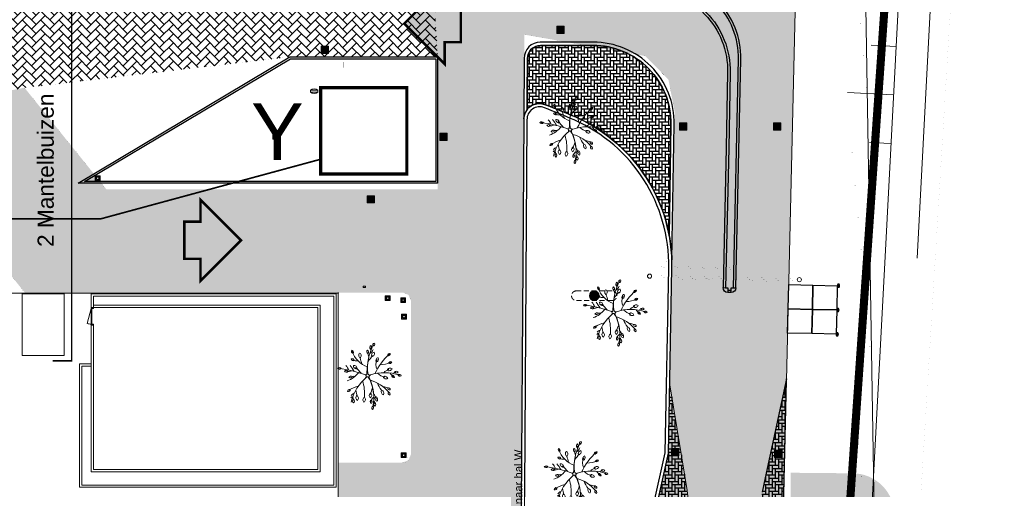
# Model space of a CAD drawing. Header units: millimetres. Extents: x 747415 to 1601423, y -236173 to 551995.
# Tile 485 of 549: x 1165717 to 1226550, y 163908 to 192916. Entities that reach past the tile are written whole.
import ezdxf
from ezdxf.lldxf.tags import DXFTag

# ---------------------------------------------------------------- set-up
doc = ezdxf.new("R2010")
doc.units = ezdxf.units.MM
doc.header["$LTSCALE"] = 100
doc.header["$MEASUREMENT"] = 0
doc.linetypes.add('BORDER', pattern=[44.45, 12.7, -6.35, 12.7, -6.35, 0, -6.35])
doc.linetypes.add('HIDDEN2', pattern=[4.7625, 3.175, -1.5875])
doc.layers.get('0').update_dxf_attribs({"linetype": 'CONTINUOUS', "lineweight": 0})
for name, color, linetype, lineweight in [('00--F-IL-PERCEELDEF', 30, 'BORDER', 0), ('T--9021_OPSTALLEN_SPEC_Rondom_gebouw_Z', 8, 'CONTINUOUS', 0), ('T--A9041_VERHARDING_Wegen', 21, 'CONTINUOUS', 0), ('T--A9042_BEPLANTING', 90, 'CONTINUOUS', 0), ('T--L9000_TERREIN_Wegen_extern', 7, 'CONTINUOUS', 0), ('T--L9010_GRONDVOORZIENING_Talud', 90, 'CONTINUOUS', 0), ('T--L9020_GEBOUWEN', 252, 'CONTINUOUS', 0), ('T--L9034_TOEGANGEN', 7, 'CONTINUOUS', 0), ('T--L9042_BEPLANTING', 90, 'CONTINUOUS', 0), ('T--L9042_BOMEN', 84, 'CONTINUOUS', 0), ('T--L9052_Straatkolken', 240, 'CONTINUOUS', 0), ('T--L9052_Vuilwaterafvoer', 44, 'VUIL_WATER_AFVOER', 0), ('T--L9054_Gasleiding', 90, 'GAS_LINE', 0), ('T--L9060_Elektra', 240, 'ELECTRICAL_LINE', 0), ('T--L9071_TERREINMEUBILAIR_Bank', 250, 'CONTINUOUS', 0), ('T--L9072_BEWEGWIJZING', 250, 'CONTINUOUS', 0), ('T--T9020_GEBOUWEN', 7, 'CONTINUOUS', 0)]:
    doc.layers.add(name, color=color, linetype=linetype, lineweight=lineweight)
doc.layers.add('T--A9067_BEHEERVOORZIENINGEN_Rokersplaats', color=6, linetype='CONTINUOUS')
doc.layers.add('T--L9041_VERHARDING_Wegen', color=7, linetype='CONTINUOUS')
doc.styles.get("Standard").update_dxf_attribs({"font": 'arial.ttf'})
tags = doc.linetypes.add('ELECTRICAL_LINE', pattern='A,101.6,-50.08,["E",Standard,S=25.04,R=0,X=-12.52,Y=-12.52],-76.2', length=227.88).pattern_tags.tags
tags[6] = DXFTag(74, 10)
tags = doc.linetypes.add('GAS_LINE', pattern='A,12.7,-5.08,["GAS",Standard,S=2.54,R=0,X=-2.54,Y=-1.27],-6.35', length=24.13).pattern_tags.tags
tags[6] = DXFTag(74, 10)
tags = doc.linetypes.add('VUIL_WATER_AFVOER', pattern='A,12.7,-5.08,["VWA",Standard,S=2.54,R=0,X=-2.54,Y=-1.27],-7.62', length=25.4).pattern_tags.tags
tags[6] = DXFTag(74, 10)

# ---------------------------------------------------------------- blocks, each defined once
blk = doc.blocks.new('Pijl ingang')
at = {"layer": 'T--L9072_BEWEGWIJZING', "linetype": 'Continuous'}
blk.add_hatch(color=8, dxfattribs=at).paths.add_polyline_path([(1150, -3500), (1150, -2500), (2500, -2500), (0, 0), (-2500, -2500), (-1150, -2500), (-1150, -3500)])
at = {"layer": 'T--L9072_BEWEGWIJZING', "linetype": 'Continuous', "const_width": 150}
blk.add_lwpolyline([(1150, -3500), (1150, -2500), (2500, -2500), (0, 0), (-2500, -2500), (-1150, -2500), (-1150, -3500)], close=True, dxfattribs=at)
blk = doc.blocks.new('boom26')
for centre, radius, start, end in [((-37, 1751), 133, 129.69096, 235.96897), ((2714, 861), 2847, 157.87058, 194.6902), ((-196, 1743), 133, 309.69096, 55.96897), ((156, 1905), 133, 103.08209, 209.3601), ((10, 1969), 133, 283.08209, 29.3601), ((-1164, 1406), 133, 161.75101, 268.02903), ((-1294, 1315), 133, 341.75101, 88.02903), ((1710, 3800), 3830, 218.53315, 241.78771), ((-659, 1432), 133, 149.53138, 255.80939), ((-806, 1371), 133, 329.53138, 75.80939), ((-2076, 885), 1446, 355.51299, 21.89294), ((-200, 1372), 190, 139.25895, 245.53696), ((-422, 1323), 190, 319.25895, 65.53696), ((368, 1462), 698, 193.8405, 224.247), ((26, 1694), 147, 169.77911, 241.17534), ((-363, 2001), 689, 293.53361, 321.10718), ((186, 1475), 133, 83.1766, 189.45462), ((70, 1585), 133, 263.1766, 9.45462), ((937, 1172), 133, 82.8871, 189.16511), ((822, 1283), 133, 262.8871, 9.16511), ((1196, 1148), 133, 56.60762, 162.88564), ((1142, 1298), 133, 236.60762, 342.88564), ((-996, 509), 190, 9.31928, 115.5973), ((-891, 711), 190, 189.31928, 295.5973), ((-925, 1385), 1141, 314.86921, 341.59472), ((280, 1008), 190, 103.08209, 209.3601), ((72, 1099), 190, 283.08209, 29.3601), ((2323, -556), 2147, 124.98616, 161.69412), ((-543, 3036), 2707, 291.93305, 303.14442), ((1402, 856), 666, 151.79728, 176.96476), ((1118, 714), 190, 56.60762, 162.88564), ((1041, 929), 190, 236.60762, 342.88564), ((-1944, 389), 133, 4.76774, 111.04576), ((-1859, 524), 133, 184.76774, 291.04576), ((-332, 2833), 2847, 236.96812, 273.66945), ((-1757, 177), 133, 28.21556, 134.49358), ((-1733, 334), 133, 208.21556, 314.49358), ((-1661, 385), 147, 248.87666, 308.1371), ((-1942, -192), 689, 32.53665, 60.11022), ((-1473, -25), 133, 36.8567, 143.13471), ((-1473, 134), 133, 216.8567, 323.13471), ((-2097, 3334), 3360, 281.28584, 286.23611), ((-1361, 279), 190, 2.72167, 108.99968), ((-1233, 467), 190, 182.72167, 288.99968), ((-2517, -1438), 2188, 42.65049, 54.20851), ((357, 5738), 5830, 254.94405, 265.30416), ((-625, 1194), 680, 239.81313, 293.78362), ((-158, 112), 120, 273.66945, 14.62325), ((75, 169), 120, 194.6902, 292.04112), ((113, -52), 60, 117.48442, 215.92386), ((1151, -2047), 2309, 90.46688, 117.48442), ((1189, -2582), 2847, 74.96812, 112.04112), ((1842, 2142), 2188, 240.65049, 252.20851), ((1190, -41), 190, 26.48008, 132.7581), ((1231, 182), 190, 206.48008, 312.7581), ((1664, -421), 868, 103.32786, 127.79347), ((1477, 301), 190, 51.15279, 157.4308), ((1421, 522), 190, 231.15279, 337.4308), ((1703, 470), 412, 210.47633, 257.40871), ((1592, 11), 133, 26.48008, 132.7581), ((1621, 167), 133, 206.48008, 312.7581), ((1697, 158), 147, 86.87666, 146.1371), ((1788, 224), 133, 36.86099, 143.13901), ((1788, 383), 133, 216.86099, 323.13901), ((1976, 82), 133, 26.48008, 132.7581), ((2005, 239), 133, 206.48008, 312.7581), ((-1908, 529), 1458, 283.32316, 338.47293), ((-1280, -546), 190, 36.86099, 143.13901), ((-1280, -319), 190, 216.86099, 323.13901), ((-421, -3045), 2707, 97.03174, 105.14442), ((-1630, -622), 666, 335.80149, 3.42718), ((7467, -3319), 8174, 157.22955, 169.12777), ((1341, -2672), 2707, 124.19798, 134.59013), ((-1217, -1717), 1511, 15.19708, 49.28793), ((-125, -132), 60, 337.22955, 85.30416), ((26, -237), 120, 37.82773, 157.49813), ((2370, 1583), 2847, 215.92386, 253.36809), ((935, -2818), 2533, 81.54129, 104.63104), ((1437, -452), 190, 26.48008, 132.7581), ((1478, -228), 190, 206.48008, 312.7581), ((-1520, -957), 133, 52.70028, 158.9783), ((-1563, -803), 133, 232.70028, 338.9783), ((-978, -935), 133, 94.7219, 200.99992), ((-1113, -850), 133, 274.7219, 20.99992), ((-248, -1844), 689, 104.60241, 132.17597), ((590, -2837), 2188, 114.71625, 126.27427), ((-500, -847), 190, 80.71317, 186.99118), ((-657, -682), 190, 260.71317, 6.99118), ((-804, -1188), 476, 345.81107, 23.92269), ((90, -1073), 133, 139.25895, 245.53696), ((237, -925), 259, 156.26047, 200.37725), ((-66, -1107), 133, 319.25895, 65.53696), ((2197, -385), 1621, 189.25549, 212.24471), ((899, -1202), 133, 160.92268, 267.20069), ((767, -1291), 133, 340.92268, 87.20069), ((1291, -2554), 1791, 91.67963, 104.45883), ((1371, -846), 351, 193.70411, 232.35972), ((1328, -877), 190, 38.50514, 144.78315), ((1321, -650), 190, 218.50514, 324.78315), ((1364, -1015), 147, 182.19912, 241.45955), ((1406, -1337), 340, 87.26377, 117.18318), ((1513, -1078), 133, 36.8567, 143.13471), ((1513, -919), 133, 216.8567, 323.13471), ((-479, -1770), 133, 114.87103, 221.14904), ((-635, -1737), 133, 294.87103, 41.14904), ((-275, -1349), 133, 114.55497, 220.83299), ((-431, -1315), 133, 294.55497, 40.83299)]:
    blk.add_arc(centre, radius, start, end)
blk = doc.blocks.new('*U331')
at = {"layer": 'T--L9071_TERREINMEUBILAIR_Bank', "linetype": 'Continuous'}
h = blk.add_hatch(color=7, dxfattribs=at)
edge = h.paths.add_edge_path()
edge.add_arc((0, 0), 300, 0, 360)
at = {"layer": 'T--L9071_TERREINMEUBILAIR_Bank', "linetype": 'HIDDEN2'}
blk.add_lwpolyline([(300, 1100, 0.414214), (0, 1400, 0.414214), (-300, 1100), (-300, -1100, 0.414214), (0, -1400, 0.414214), (300, -1100)], format="xyb", close=True, dxfattribs=at)
at = {"layer": 'T--L9071_TERREINMEUBILAIR_Bank', "color": 7, "linetype": 'Continuous'}
blk.add_circle((0, 0), 300, dxfattribs=at)
blk = doc.blocks.new('Afvalbak')
at = {"layer": 'T--L9071_TERREINMEUBILAIR_Bank', "linetype": 'Continuous'}
blk.add_lwpolyline([(-65, 0), (65, 0), (65, -460), (-65, -460)], close=True, dxfattribs=at)
for centre, start, end in [((225.625, -230), 141.64198395, 218.35801605), ((-225.625, -230), 321.64198395, 38.35801605)]:
    blk.add_arc(centre, 370.625, start, end, dxfattribs=at)
blk = doc.blocks.new('*U179')
at = {"layer": 'T--L9071_TERREINMEUBILAIR_Bank', "linetype": 'Continuous'}
for points in [[(-300, 0), (0, 0), (0, -300), (-300, -300)], [(-191, -50), (-250, -109), (-250, -191), (-191, -250), (-109, -250), (-50, -191), (-50, -109), (-109, -50)]]:
    blk.add_lwpolyline(points, close=True, dxfattribs=at)
for points in [[(-109, -50), (0, 0)], [(-50, -109), (0, 0)], [(-250, -109), (-300, 0)], [(-191, -50), (-300, 0)], [(-250, -191), (-300, -300)], [(-191, -250), (-300, -300)], [(-109, -250), (0, -300)], [(-50, -191), (0, -300)]]:
    blk.add_lwpolyline(points, dxfattribs=at)
blk.add_circle((-150, -150), 70, dxfattribs=at)

msp = doc.modelspace()

# ---------------------------------------------------------------- hatches: boundary and pattern name
at = {"layer": 'T--A9041_VERHARDING_Wegen'}
h = msp.add_hatch(dxfattribs=at)
h.set_pattern_fill('AR-HBONE', color=256, scale=100, style=0)
h.paths.add_polyline_path([(1157219.877, 186989.02), (1166013.356, 188713.845), (1171076.5, 182434.5), (1191537.356, 182434.5), (1191537.356, 190613.845), (1191120.175, 198269.487), (1192222.6, 243789.818), (1212387.27, 243997.91), (1211269.113, 199451.254), (1213661.693, 196083.121), (1212680.034, 153087.458), (1212973.022, 136685.342), (1196565.863, 137581.2), (1190892.469, 143209.936), (1190892.469, 149163.108), (1190746.023, 149516.661), (1190392.469, 149663.108), (1185587.356, 149671.978), (1185587.356, 154063.108), (1189387.356, 154063.108), (1189740.909, 154209.554), (1189887.356, 154563.108), (1189887.356, 162563.108), (1189740.909, 162916.661), (1189387.356, 163063.108), (1185387.356, 163063.108), (1185387.356, 165563.108), (1189387.356, 165563.108), (1189740.909, 165709.554), (1189887.356, 166063.108), (1189887.356, 175563.108), (1189740.909, 175916.661), (1189387.356, 176063.108), (1166029.628, 176063.108)])
h.paths.add_polyline_path([(1196096.768, 199110.827), (1206644.871, 200894.085), (1207611.99, 238894.35), (1197115.39, 239158.411)], flags=16)
h.paths.add_polyline_path([(1196893.953, 191994.411), (1204362.7, 190673.157), (1205797.433, 189223.819), (1206187.356, 187222.07), (1205806.518, 166130.186), (1202755.076, 152437.2), (1196650.761, 153995.189)], flags=16)
h.paths.add_polyline_path([(1195756.125, 149888.887), (1196243.5, 147133), (1197847.5, 144918.5), (1200253.698, 143574.766), (1207742.785, 143170.331), (1207742.785, 146829.562)], flags=16)
h = msp.add_hatch(dxfattribs=at)
h.set_pattern_fill('AR-HBONE', color=256, scale=100, style=0)
h.paths.add_polyline_path([(1137308.673, 193125.106), (1162508.673, 193125.106), (1191120.175, 198269.487), (1191537.356, 190613.845), (1182413.356, 190613.845), (1166013.356, 188713.845), (1157219.877, 186989.02), (1137308.673, 186989.02)])
at = {"layer": 'T--A9042_BEPLANTING'}
h = msp.add_hatch(dxfattribs=at)
h.set_pattern_fill('GRASS', color=256, scale=1500, style=0)
edge = h.paths.add_edge_path()
edge.add_line((1194589.183, 247525.193), (1194593.64, 247264.881))
edge.add_line((1194593.64, 247264.881), (1189597.042, 247120.843))
edge.add_line((1189597.042, 247120.843), (1179615.176, 246734.424))
edge.add_line((1179615.176, 246734.424), (1169673.169, 246260.926))
edge.add_line((1169673.169, 246260.926), (1159743.156, 245284.429))
edge.add_line((1159743.156, 245284.429), (1149794.302, 244232.037))
edge.add_line((1149794.302, 244232.037), (1139904.319, 243419.621))
edge.add_line((1139904.319, 243419.621), (1138613.747, 243325.021))
edge.add_line((1138613.747, 243325.021), (1135690.007, 243117.197))
edge.add_line((1135690.007, 243117.197), (1132771.926, 242932.503))
edge.add_line((1132771.926, 242932.503), (1129859.398, 242758.599))
edge.add_line((1129859.398, 242758.599), (1126616.556, 242566.575))
edge.add_line((1126616.556, 242566.575), (1123385.964, 242364.695))
edge.add_line((1123385.964, 242364.695), (1120184.728, 242139.833))
edge.add_line((1120184.728, 242139.833), (1117014.113, 241880.011))
edge.add_line((1117014.113, 241880.011), (1113876.289, 241570.228))
edge.add_line((1113876.289, 241570.228), (1110773.76, 241198.319))
edge.add_line((1110773.76, 241198.319), (1107692.214, 240764.72))
edge.add_line((1107692.214, 240764.72), (1104624.361, 240306.925))
edge.add_line((1104624.361, 240306.925), (1101572.465, 239835.828))
edge.add_line((1101572.465, 239835.828), (1100403.086, 239650.924))
edge.add_line((1100403.086, 239650.924), (1097780.987, 239217.99))
edge.add_line((1097780.987, 239217.99), (1095157.329, 238732.83))
edge.add_line((1095157.329, 238732.83), (1092526.922, 238274.052))
edge.add_line((1092526.922, 238274.052), (1089457.602, 237766.051))
edge.add_line((1089457.602, 237766.051), (1086388.73, 237224.846))
edge.add_line((1086388.73, 237224.846), (1083401.545, 236651.668))
edge.add_line((1083401.545, 236651.668), (1080469.385, 236024.459))
edge.add_line((1080469.385, 236024.459), (1077519.444, 235269.823))
edge.add_line((1077519.444, 235269.823), (1074567.867, 234454.498))
edge.add_line((1074567.867, 234454.498), (1071611.505, 233602.32))
edge.add_line((1071611.505, 233602.32), (1068661.406, 232725.291))
edge.add_line((1068661.406, 232725.291), (1065719.424, 231822.381))
edge.add_line((1065719.424, 231822.381), (1062684.54, 230856.109))
edge.add_line((1062684.54, 230856.109), (1059866.196, 229920.836))
edge.add_line((1059866.196, 229920.836), (1056845.381, 228880.035))
edge.add_line((1056845.381, 228880.035), (1054034.15, 227860.451))
edge.add_line((1054034.15, 227860.451), (1051908.682, 227043.859))
edge.add_line((1051908.682, 227043.859), (1051192.354, 226766.278))
edge.add_line((1051192.354, 226766.278), (1050671.69, 226564.519))
edge.add_line((1050671.69, 226564.519), (1049927.631, 226262.62))
edge.add_line((1049927.631, 226262.62), (1049070.32, 225903.54))
edge.add_line((1049070.32, 225903.54), (1048360.834, 225606.376))
edge.add_line((1048360.834, 225606.376), (1045574.185, 224396.868))
edge.add_line((1045574.185, 224396.868), (1042746.023, 223102.062))
edge.add_line((1042746.023, 223102.062), (1039916.204, 221736.561))
edge.add_line((1039916.204, 221736.561), (1037264.038, 220364.549))
edge.add_line((1037264.038, 220364.549), (1036639.036, 220037.907))
edge.add_line((1036639.036, 220037.907), (1035761.731, 219567.084))
edge.add_line((1035761.731, 219567.084), (1034455.173, 218860.02))
edge.add_line((1034455.173, 218860.02), (1031834.519, 217415.207))
edge.add_line((1031834.519, 217415.207), (1029063.532, 215837.52))
edge.add_line((1029063.532, 215837.52), (1026493.513, 214322.916))
edge.add_line((1026493.513, 214322.916), (1023661.374, 212596.81))
edge.add_line((1023661.374, 212596.81), (1021148.701, 211011.913))
edge.add_line((1021148.701, 211011.913), (1018664.489, 209394.723))
edge.add_line((1018664.489, 209394.723), (1016111.63, 207674.051))
edge.add_line((1016111.63, 207674.051), (1013541.964, 205866.676))
edge.add_line((1013541.964, 205866.676), (1011054.819, 204060.939))
edge.add_line((1011054.819, 204060.939), (1008551.61, 202180.933))
edge.add_line((1008551.61, 202180.933), (1006071.977, 200261.271))
edge.add_line((1006071.977, 200261.271), (1003623.026, 198305.877))
edge.add_line((1003623.026, 198305.877), (1001255.469, 196356.541))
edge.add_line((1001255.469, 196356.541), (998895.97, 194358.237))
edge.add_line((998895.97, 194358.237), (996592.894, 192340.973))
edge.add_line((996592.894, 192340.973), (994271.188, 190253.094))
edge.add_line((994271.188, 190253.094), (992089.799, 188232.713))
edge.add_line((992089.799, 188232.713), (989855.126, 186096.735))
edge.add_line((989855.126, 186096.735), (987565.682, 183840.779))
edge.add_line((987565.682, 183840.779), (985556.73, 181812.43))
edge.add_line((985556.73, 181812.43), (983340.235, 179499.914))
edge.add_line((983340.235, 179499.914), (981234.422, 177237.565))
edge.add_line((981234.422, 177237.565), (979162.94, 174943.215))
edge.add_line((979162.94, 174943.215), (977214.691, 172724.59))
edge.add_line((977214.691, 172724.59), (975036.892, 170165.071))
edge.add_line((975036.892, 170165.071), (973160.412, 167901.106))
edge.add_line((973160.412, 167901.106), (971300.145, 165540.186))
edge.add_line((971300.145, 165540.186), (970653.489, 164750.347))
edge.add_line((970653.489, 164750.347), (969323.906, 163031.694))
edge.add_line((969323.906, 163031.694), (967532.389, 160664.585))
edge.add_line((967532.389, 160664.585), (965620.33, 158124.446))
edge.add_line((965620.33, 158124.446), (963729.485, 155559.861))
edge.add_line((963729.485, 155559.861), (962160.024, 153368.205))
edge.add_line((962160.024, 153368.205), (960583.853, 151476.839))
edge.add_line((960583.853, 151476.839), (957868.106, 147829.141))
edge.add_line((957868.106, 147829.141), (955546.579, 144354.957))
edge.add_line((955546.579, 144354.957), (952781.766, 139999.101))
edge.add_line((952781.766, 139999.101), (950228.309, 135925.671))
edge.add_line((950228.309, 135925.671), (947689.507, 131669.07))
edge.add_line((947689.507, 131669.07), (945836.511, 128467.426))
edge.add_line((945836.511, 128467.426), (939785.242, 117718.876))
edge.add_line((939785.242, 117718.876), (930712.869, 102774.401))
edge.add_line((930712.869, 102774.401), (922173.53, 90199.799))
edge.add_arc((831492.457, 157259.067), 112782.989, 306.60619454, 323.5168236, ccw=False)
edge.add_line((898746.269, 66722.183), (906881.323, 58450.839))
edge.add_arc((1039056.702, -43733.649), 167068.849, 138.06483794, 142.29247104, ccw=False)
edge.add_line((914773.924, 67916.66), (924725.806, 83316.857))
edge.add_line((924725.806, 83316.857), (935036.865, 100427.915))
edge.add_line((935036.865, 100427.915), (938271.243, 105214.41))
edge.add_line((938271.243, 105214.41), (944567.151, 115601.153))
edge.add_line((944567.151, 115601.153), (949536.685, 124088.131))
edge.add_line((949536.685, 124088.131), (954824.472, 132626.587))
edge.add_line((954824.472, 132626.587), (959827.89, 140132.671))
edge.add_line((959827.89, 140132.671), (963059.812, 145135.12))
edge.add_line((963059.812, 145135.12), (965500.197, 148828.356))
edge.add_line((965500.197, 148828.356), (966613.361, 150562.786))
edge.add_line((966613.361, 150562.786), (968025.373, 152669.584))
edge.add_line((968025.373, 152669.584), (969925.147, 155201.552))
edge.add_line((969925.147, 155201.552), (971712.101, 157704.465))
edge.add_line((971712.101, 157704.465), (973307.285, 159791.446))
edge.add_line((973307.285, 159791.446), (974380.773, 161326.936))
edge.add_line((974380.773, 161326.936), (975513.5, 162711.848))
edge.add_line((975513.5, 162711.848), (977022.752, 164676.523))
edge.add_line((977022.752, 164676.523), (979125.989, 167160.936))
edge.add_line((979125.989, 167160.936), (980701.644, 168861.659))
edge.add_line((980701.644, 168861.659), (983077.997, 171627.505))
edge.add_line((983077.997, 171627.505), (985074.319, 173856.029))
edge.add_line((985074.319, 173856.029), (986909.132, 175828.505))
edge.add_line((986909.132, 175828.505), (989063.699, 178159.256))
edge.add_line((989063.699, 178159.256), (991154.428, 180245.145))
edge.add_line((991154.428, 180245.145), (993121.205, 182057.606))
edge.add_line((993121.205, 182057.606), (995324.494, 184142.051))
edge.add_line((995324.494, 184142.051), (997280.219, 186006.612))
edge.add_line((997280.219, 186006.612), (999623.744, 188200.448))
edge.add_line((999623.744, 188200.448), (1002349.065, 190608.065))
edge.add_line((1002349.065, 190608.065), (1004754.956, 192653.066))
edge.add_line((1004754.956, 192653.066), (1007294.928, 194741.918))
edge.add_line((1007294.928, 194741.918), (1008978.786, 196161.928))
edge.add_line((1008978.786, 196161.928), (1011076.047, 197755.95))
edge.add_line((1011076.047, 197755.95), (1013065.241, 199247.814))
edge.add_line((1013065.241, 199247.814), (1015821.037, 201346.882))
edge.add_line((1015821.037, 201346.882), (1017686.716, 202722.52))
edge.add_line((1017686.716, 202722.52), (1020957.031, 204817.97))
edge.add_line((1020957.031, 204817.97), (1023228.197, 206313.401))
edge.add_line((1023228.197, 206313.401), (1026470.58, 208376.744))
edge.add_line((1026470.58, 208376.744), (1028603.548, 209658.432))
edge.add_line((1028603.548, 209658.432), (1030968.801, 211111.637))
edge.add_line((1030968.801, 211111.637), (1032974.557, 212278.47))
edge.add_line((1032974.557, 212278.47), (1034989.373, 213415.47))
edge.add_line((1034989.373, 213415.47), (1036654.679, 214452.728))
edge.add_line((1036654.679, 214452.728), (1038246.03, 215241.653))
edge.add_line((1038246.03, 215241.653), (1039948.347, 216202.761))
edge.add_line((1039948.347, 216202.761), (1041825.775, 217172.039))
edge.add_line((1041825.775, 217172.039), (1043014.131, 217759.859))
edge.add_line((1043014.131, 217759.859), (1045164.207, 218821.145))
edge.add_line((1045164.207, 218821.145), (1047341.541, 219812.404))
edge.add_line((1047341.541, 219812.404), (1050071.07, 221013.985))
edge.add_line((1050071.07, 221013.985), (1051244.22, 221490.97))
edge.add_line((1051244.22, 221490.97), (1052347.556, 221956.97))
edge.add_line((1052347.556, 221956.97), (1053649.506, 222430.47))
edge.add_line((1053649.506, 222430.47), (1054533.126, 222784.97))
edge.add_line((1054533.126, 222784.97), (1056086.056, 223306.47))
edge.add_line((1056086.056, 223306.47), (1057869.317, 223968.97))
edge.add_line((1057869.317, 223968.97), (1060574.556, 224929.97))
edge.add_line((1060574.556, 224929.97), (1063483.693, 225922.97))
edge.add_line((1063483.693, 225922.97), (1065608.903, 226631.593))
edge.add_line((1065608.903, 226631.593), (1069173.064, 227676.47))
edge.add_line((1069173.064, 227676.47), (1072281.977, 228625.637))
edge.add_line((1072281.977, 228625.637), (1075375.394, 229611.47))
edge.add_line((1075375.394, 229611.47), (1077123.927, 230119.62))
edge.add_line((1077123.927, 230119.62), (1080375.394, 230986.97))
edge.add_line((1080375.394, 230986.97), (1082892.594, 231747.063))
edge.add_line((1082892.594, 231747.063), (1087287.423, 232727.295))
edge.add_line((1087287.423, 232727.295), (1089726.851, 233304.236))
edge.add_line((1089726.851, 233304.236), (1092683.446, 233905.227))
edge.add_line((1092683.446, 233905.227), (1095564.394, 234529.046))
edge.add_line((1095564.394, 234529.046), (1098820.303, 235134.124))
edge.add_line((1098820.303, 235134.124), (1101429.17, 235680.801))
edge.add_line((1101429.17, 235680.801), (1102775.394, 235932.97))
edge.add_line((1102775.394, 235932.97), (1105482.445, 236248.973))
edge.add_line((1105482.445, 236248.973), (1107758.807, 236612.397))
edge.add_line((1107758.807, 236612.397), (1110496.735, 236978.709))
edge.add_line((1110496.735, 236978.709), (1115376.091, 237663.748))
edge.add_line((1115376.091, 237663.748), (1120160.891, 238162.648))
edge.add_line((1120160.891, 238162.648), (1122883.614, 238303.454))
edge.add_line((1122883.614, 238303.454), (1125390.669, 238461.915))
edge.add_line((1125390.669, 238461.915), (1128123.405, 238391.97))
edge.add_line((1128123.405, 238391.97), (1132768.171, 238736.47))
edge.add_line((1132768.171, 238736.47), (1135790.587, 239107.966))
edge.add_line((1135790.587, 239107.966), (1138342.94, 239481.456))
edge.add_line((1138342.94, 239481.456), (1142060.43, 239524.47))
edge.add_line((1142060.43, 239524.47), (1147419.918, 239838.053))
edge.add_line((1147419.918, 239838.053), (1152508.673, 240937.759))
edge.add_line((1152508.673, 240937.759), (1161790.445, 241405.25))
edge.add_line((1161790.445, 241405.25), (1166293.104, 242414.317))
edge.add_line((1166293.104, 242414.317), (1170003.913, 243136.47))
edge.add_line((1170003.913, 243136.47), (1182817.631, 243902.97))
edge.add_line((1182817.631, 243902.97), (1191677.387, 244103.47))
edge.add_line((1191677.387, 244103.47), (1200992.076, 244164.47))
edge.add_line((1200992.076, 244164.47), (1212315.556, 244345.47))
edge.add_line((1212315.556, 244345.47), (1212435.36, 247419.97))
edge.add_line((1212435.36, 247419.97), (1205479.36, 247503.517))
edge.add_line((1205479.36, 247503.517), (1202606.248, 247460.622))
edge.add_line((1202606.248, 247460.622), (1194593.64, 247264.881))
at = {"layer": 'T--A9067_BEHEERVOORZIENINGEN_Rokersplaats', "linetype": 'Continuous'}
h = msp.add_hatch(color=256, dxfattribs=at)
h.dxf.hatch_style = 1
edge = h.paths.add_edge_path()
edge.add_arc((1217172.848, 162304.733), 2591.498, 0.22155672, 90.22155671)
edge.add_line((1217162.827, 164896.211), (1213342.925, 164930.786))
edge.add_line((1213342.925, 164930.786), (1213374.959, 155094.111))
edge.add_line((1213374.959, 155094.111), (1217199.563, 155396.282))
edge.add_arc((1217189.542, 157987.761), 2591.498, -89.77844329, 0.22155672)
edge.add_line((1219781.021, 157997.782), (1219764.327, 162314.754))
at = {"layer": 'T--L9041_VERHARDING_Wegen'}
h = msp.add_hatch(dxfattribs=at)
h.set_pattern_fill('AR-HBONE', color=256, scale=50, angle=225)
h.paths.add_polyline_path([(1205849.019, 179591.364), (1205950.968, 186466.934, 0.418732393), (1201140.667, 191326.039), (1197885.37, 191321.768, 0.411576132), (1197089.609, 190528.949), (1197074.652, 188263.556), (1197068.715, 187364.178, -0.337060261), (1198212.948, 187657.373, -0.012748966), (1200020.789, 186919.394, -0.248429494)])
h = msp.add_hatch(dxfattribs=at)
h.set_pattern_fill('AR-HBONE', color=256, scale=50, angle=225)
h.paths.add_polyline_path([(1213092.711, 170734.741), (1211770.932, 164609.174), (1211598.331, 163728.926), (1211442.459, 162845.316), (1211301.517, 161962.722), (1211174.522, 161073.577), (1211067.038, 160184.26), (1210973.297, 159291.378), (1210896.081, 158398.121), (1210833.796, 157505.88), (1210789.632, 156611.871), (1210760.602, 155715.893), (1210713.232, 153678.662), (1210698.84, 153140.681), (1210701.822, 152854.383), (1210719.939, 152566.115), (1210754.377, 152280.458), (1210806.327, 152001.992), (1210873.41, 151721.556), (1210956.613, 151446.717), (1211055.934, 151177.474), (1211171.172, 150916.815), (1211298.152, 150659.955), (1211444.033, 150411.881), (1211602.844, 150172.187), (1211774.382, 149943.859), (1211960.241, 149725.506), (1212157.436, 149516.924), (1212365.762, 149321.1), (1212585.22, 149138.033), (1212816.013, 148964.737), (1213054.546, 148809.968), (1213302.819, 148666.363), (1213560.629, 148536.906), (1213823.396, 148422.786), (1214095.496, 148325.802), (1214368.175, 148242.357), (1212680.034, 153087.458)])
h = msp.add_hatch(dxfattribs=at)
h.set_pattern_fill('AR-HBONE', color=256, scale=50, angle=225)
h.paths.add_polyline_path([(1207413.268, 155794.113), (1207424.381, 156688.872), (1207421.751, 157587.196), (1207401.408, 158481.315), (1207367.525, 159376.012), (1207315.522, 160272.476), (1207248.588, 161167.925), (1207165.535, 162057.776), (1207065.956, 162948.003), (1206948.46, 163837.01), (1206820.615, 164723.814), (1205881.036, 170316.349), (1205802.14, 166133.544), (1202759.74, 152488.577), (1207306.124, 151328.807)])
at = {"layer": 'T--L9052_Straatkolken', "linetype": 'Continuous'}
h = msp.add_hatch(color=256, dxfattribs=at)
h.dxf.hatch_style = 1
h.paths.add_polyline_path([(1199356.341, 192514.411), (1198906.341, 192514.411), (1198906.341, 192064.411), (1199356.341, 192064.411)])
h = msp.add_hatch(color=256, dxfattribs=at)
h.dxf.hatch_style = 1
h.paths.add_polyline_path([(1184802.921, 191273.8), (1184352.921, 191273.8), (1184352.921, 190823.8), (1184802.921, 190823.8)])
h = msp.add_hatch(color=256, dxfattribs=at)
h.dxf.hatch_style = 1
h.paths.add_polyline_path([(1206939.685, 186538.47), (1206489.685, 186538.47), (1206489.685, 186088.47), (1206939.685, 186088.47)])
h = msp.add_hatch(color=256, dxfattribs=at)
h.dxf.hatch_style = 1
h.paths.add_polyline_path([(1212735.696, 186538.47), (1212285.696, 186538.47), (1212285.696, 186088.47), (1212735.696, 186088.47)])
h = msp.add_hatch(color=256, dxfattribs=at)
h.dxf.hatch_style = 1
h.paths.add_polyline_path([(1181811.504, 185992.901), (1181361.504, 185992.901), (1181361.504, 185542.901), (1181811.504, 185542.901)])
h = msp.add_hatch(color=256, dxfattribs=at)
h.dxf.hatch_style = 1
h.paths.add_polyline_path([(1192118.726, 185907.278), (1191668.726, 185907.278), (1191668.726, 185457.278), (1192118.726, 185457.278)])
h = msp.add_hatch(color=256, dxfattribs=at)
h.dxf.hatch_style = 1
h.paths.add_polyline_path([(1187644.405, 182043.679), (1187194.405, 182043.679), (1187194.405, 181593.679), (1187644.405, 181593.679)])
h = msp.add_hatch(color=256, dxfattribs=at)
h.dxf.hatch_style = 1
h.paths.add_polyline_path([(1206436.148, 166419.788), (1205986.148, 166419.788), (1205986.148, 165969.788), (1206436.148, 165969.788)])
h = msp.add_hatch(color=256, dxfattribs=at)
h.dxf.hatch_style = 1
h.paths.add_polyline_path([(1212807.275, 166318.001), (1212357.275, 166318.001), (1212357.275, 165868.001), (1212807.275, 165868.001)])

# ---------------------------------------------------------------- linework, layer by layer
at = {"layer": '00--F-IL-PERCEELDEF', "lineweight": 0, "const_width": 500}
msp.add_lwpolyline([(1161888.552, 245782.106), (1171775.521, 246634.377), (1222893.5, 247382.715), (1206643.35, 14269.488)], dxfattribs=at)
at = {"layer": 'T--9021_OPSTALLEN_SPEC_Rondom_gebouw_Z'}
for points in [[(1163257.356, 176023.108), (1185387.356, 176023.108)], [(1170127.356, 175983.108), (1170127.356, 175083.108)], [(1170127.356, 175983.108), (1185267.356, 175983.108)], [(1170267.356, 175843.108), (1170267.356, 175083.108)], [(1170267.356, 175843.108), (1185127.356, 175843.108)], [(1185127.356, 175843.108), (1185127.356, 164173.108)], [(1185267.356, 175983.108), (1185267.356, 164033.108)], [(1185387.356, 176023.108), (1185387.356, 163063.108)], [(1170267.356, 175273.108), (1184287.356, 175273.108)], [(1184287.356, 175273.108), (1184287.356, 164993.108)], [(1170127.356, 175073.108), (1169878.89, 174145.819)], [(1170267.356, 175133.108), (1184147.356, 175133.108)], [(1184147.356, 175133.108), (1184147.356, 165133.108)], [(1170127.356, 174103.108), (1170127.356, 164993.108)], [(1170267.356, 174103.108), (1170267.356, 165133.108)], [(1170127.356, 171663.108), (1169417.356, 171663.108)], [(1169417.356, 171663.108), (1169417.356, 164033.108)], [(1170127.356, 171523.108), (1169557.356, 171523.108)], [(1169557.356, 171523.108), (1169557.356, 164173.108)], [(1170127.356, 164993.108), (1184287.356, 164993.108)], [(1170267.356, 165133.108), (1184147.356, 165133.108)], [(1169417.356, 164033.108), (1185267.356, 164033.108)], [(1169557.356, 164173.108), (1185127.356, 164173.108)]]:
    msp.add_lwpolyline(points, dxfattribs=at)
for points in [[(1165867.356, 175983.108), (1165867.356, 172183.108), (1168467.356, 172183.108), (1168467.356, 175983.108)], [(1170267.356, 175133.108), (1170127.356, 175133.108), (1170127.356, 175083.108), (1170267.356, 175083.108)], [(1170127.356, 175073.108), (1170127.356, 174113.108), (1170177.356, 174113.108), (1170177.356, 175073.108)], [(1170267.356, 174103.108), (1170127.356, 174103.108), (1170127.356, 174053.108), (1170267.356, 174053.108)]]:
    msp.add_lwpolyline(points, close=True, dxfattribs=at)
msp.add_circle((1185387.356, 176023.108), 20, dxfattribs=at)
msp.add_arc((1170127.356, 175073.108), 960, 255, 270, dxfattribs=at)
at = {"layer": 'T--A9041_VERHARDING_Wegen', "const_width": 1}
for points in [[(1137308.673, 193125.106), (1162508.673, 193125.106), (1191120.175, 198269.487), (1191537.356, 190613.845), (1182413.356, 190613.845), (1166013.356, 188713.845), (1157219.877, 186989.02), (1137308.673, 186989.02)], [(1196893.953, 191994.411), (1204362.7, 190673.157), (1205797.433, 189223.819), (1206187.356, 187222.07), (1205806.518, 166130.186), (1202755.076, 152437.2), (1196650.761, 153995.189)]]:
    msp.add_lwpolyline(points, close=True, dxfattribs=at)
for points in [[(1185387.356, 163063.108), (1185387.356, 165563.108), (1189387.356, 165563.108), (1189740.909, 165709.554), (1189887.356, 166063.108), (1189887.356, 175563.108), (1189740.909, 175916.661), (1189387.356, 176063.108), (1166029.628, 176063.108), (1157219.877, 186989.02), (1166013.356, 188713.845), (1171076.5, 182434.5), (1191537.356, 182434.5), (1191537.356, 190613.845), (1191120.175, 198269.487)], [(1213661.693, 196083.121), (1212680.034, 153087.458)]]:
    msp.add_lwpolyline(points, dxfattribs=at)
at = {"layer": 'T--L9000_TERREIN_Wegen_extern', "const_width": 1}
msp.add_lwpolyline([(1220805.318, 153894.581), (1226549.348, 248209.771)], dxfattribs=at)
at = {"layer": 'T--L9000_TERREIN_Wegen_extern', "flags": 128}
msp.add_lwpolyline([(1224813.403, 247551.929), (1221176.206, 178178.577)], dxfattribs=at)
at = {"layer": 'T--L9010_GRONDVOORZIENING_Talud', "color": 3}
for p, q in [((1219859.483, 191263.323), (1218331.453, 191343.436)), ((1219702.411, 188267.437), (1216852.948, 188416.833)), ((1219545.338, 185271.552), (1218223.906, 185340.834))]:
    msp.add_line(p, q, dxfattribs=at)
at = {"layer": 'T--L9010_GRONDVOORZIENING_Talud', "color": 3, "flags": 128}
for points in [[(1212382.485, 197902.328), (1211269.113, 199451.254), (1212519.042, 247397.342), (1217103.229, 247349.841), (1218624.195, 155011.229), (1213650.294, 150280.648), (1212680.034, 153087.458), (1213685.624, 196089.396), (1212735.849, 197410.726)], [(1222455.984, 240787.173), (1219178.949, 178283.292), (1217958.046, 154996.655)]]:
    msp.add_lwpolyline(points, dxfattribs=at)
at = {"layer": 'T--L9020_GEBOUWEN', "lineweight": 0, "const_width": 200}
msp.add_lwpolyline([(1189637.356, 188713.845), (1184313.356, 188713.845), (1184313.356, 183389.845), (1189637.356, 183389.845), (1189637.356, 188713.845)], dxfattribs=at)
at = {"layer": 'T--L9034_TOEGANGEN', "const_width": 1}
for points in [[(1185242.878, 194793.087), (1185323.708, 194795.587), (1185323.078, 190043.528), (1185245.031, 190044.217)], [(1185323.926, 190295.587), (1185722.917, 190295.737), (1185724.004, 189794.809), (1185325.015, 189793.943)], [(1204819.369, 177704.713), (1204817.53, 177626.693), (1210168.217, 177493.319), (1210165.717, 177574.149)], [(1205203.976, 178093.879), (1205192.152, 177696.04), (1205690.849, 177683.016), (1205702.439, 178085.806)], [(1206498.741, 176969.38), (1206498.061, 176892.406), (1208499.457, 176842.597), (1208500.146, 176920.644)], [(1210549.321, 176874.087), (1210547.485, 176796.067), (1212546.839, 176749.014), (1212546.839, 176827.081)]]:
    msp.add_lwpolyline(points, close=True, dxfattribs=at)
at = {"layer": 'T--L9034_TOEGANGEN', "lineweight": 0, "const_width": 1}
for points in [[(1186831.171, 182931.886), (1187181.175, 182931.238), (1187179.708, 183331.094), (1186829.702, 183331.89)], [(1186968.499, 176118.841), (1187048.499, 176118.886), (1187046.177, 182930.397), (1186966.176, 182930.794)]]:
    msp.add_lwpolyline(points, close=True, dxfattribs=at)
msp.add_lwpolyline([(1186830.444, 183129.955), (1186831.178, 182929.953), (1187181.175, 182931.238), (1187180.448, 183129.307)], dxfattribs=at)
at = {"layer": 'T--L9034_TOEGANGEN', "const_width": 1}
msp.add_lwpolyline([(1204748.173, 177130.03), (1213760.138, 176919.932), (1213756.322, 176799.672), (1204743.442, 177009.79)], dxfattribs=at)
at = {"layer": 'T--L9034_TOEGANGEN', "linetype": 'Continuous'}
msp.add_lwpolyline([(1186933.499, 176371.864), (1187083.499, 176371.864), (1187083.499, 176446.864), (1186933.499, 176446.864)], close=True, dxfattribs=at)
at = {"layer": 'T--L9034_TOEGANGEN'}
for centre in [(1204631.67, 177074.401), (1213887.294, 176856.646)]:
    msp.add_circle(centre, 129.102, dxfattribs=at)
at = {"layer": 'T--L9041_VERHARDING_Wegen'}
for points in [[(1205274.647, 195419.222), (1196476.988, 195419.731), (1196476.924, 195272.676), (1196328.394, 195272.741), (1196326.712, 195065.736), (1196476.834, 195065.736), (1196476.802, 194918.804), (1204457.538, 194917.062, -0.42105377), (1209604.408, 189650.027), (1209525.607, 184988.649), (1209323.675, 176363.234), (1209473.765, 176360.092), (1209470.612, 176209.472), (1209667.604, 176205.525), (1209672.073, 176355.587), (1209819.418, 176350.911), (1210121.732, 190468.233, 0.420481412)], [(1201140.125, 191529.216), (1197882.995, 191524.942, 0.411355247), (1196885.015, 190529.582), (1196859.892, 186799.937, -0.15635895), (1197068.688, 187360.163), (1197074.444, 188231.99), (1197072.307, 188263.396), (1197074.652, 188263.556), (1197089.609, 190528.949, -0.411576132), (1197885.37, 191321.768), (1201140.667, 191326.039, -0.419953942), (1205950.673, 186446.999), (1205849.019, 179591.364, -0.038017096), (1206010.504, 178085.299), (1206153.821, 186443.564, 0.41995416)], [(1201140.667, 191326.039), (1197885.37, 191321.768, 0.411576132), (1197089.609, 190528.949), (1197074.652, 188263.556), (1197072.307, 188263.396), (1197074.444, 188231.99), (1197068.715, 187364.178, -0.337060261), (1198212.948, 187657.373, -0.012952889), (1200049.39, 186906.845, -0.247600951), (1205849.019, 179591.364), (1205950.673, 186446.999, 0.419953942)], [(1206017.943, 177574.741, 0.3020962), (1200049.39, 186906.845, 0.012952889), (1198212.948, 187657.373, 0.545271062), (1196858.298, 186732.499), (1196645.425, 153997.459), (1202748.721, 152439.16), (1205802.14, 166133.544)], [(1205817.976, 177578.401, 0.302089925), (1199968.852, 186723.778, 0.012977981), (1198138.422, 187471.734, 0.54805419), (1197058.317, 186734.705), (1196846.437, 154152.552), (1202598.392, 152683.958), (1205602.555, 166157.432)], [(1209473.764, 176360.067), (1209467.547, 176063.076, -0.414213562), (1209176.774, 176366.284), (1209325.27, 176363.175), (1209326.741, 176363.137)], [(1209672.073, 176355.587), (1209969.35, 176346.147, -0.414213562), (1209663.013, 176058.673), (1209668.122, 176207.114), (1209668.122, 176207.114)]]:
    msp.add_lwpolyline(points, format="xyb", close=True, dxfattribs=at)
for points in [[(1209969.35, 176346.147), (1210271.698, 190465.022, 0.420480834), (1205274.646, 195569.222), (1196476.827, 195569.731)], [(1196468.215, 194768.806), (1204457.505, 194767.062, -0.421081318), (1209454.437, 189653.037), (1209375.636, 184991.672), (1209176.774, 176366.284)]]:
    msp.add_lwpolyline(points, format="xyb", dxfattribs=at)
for points in [[(1191537.356, 182810.409), (1169324.312, 182810.409), (1182413.356, 190613.845), (1191537.356, 190613.845)], [(1191427.356, 182920.409), (1169723.629, 182920.409), (1182443.658, 190503.845), (1191427.356, 190503.845)], [(1213193.784, 175056.914), (1213228.852, 176556.504), (1214728.442, 176521.436), (1214693.374, 175021.846)], [(1214693.374, 175021.846), (1214728.442, 176521.436), (1216228.032, 176486.369), (1216192.964, 174986.779)], [(1213158.717, 173557.324), (1213193.784, 175056.914), (1214693.374, 175021.846), (1214658.307, 173522.256)], [(1214658.307, 173522.256), (1214693.374, 175021.846), (1216192.964, 174986.779), (1216157.897, 173487.189)]]:
    msp.add_lwpolyline(points, close=True, dxfattribs=at)
at = {"layer": 'T--L9041_VERHARDING_Wegen', "const_width": 1}
msp.add_lwpolyline([(1157219.877, 186989.02), (1166029.628, 176063.108)], dxfattribs=at)
for points in [[(1185387.356, 176063.108), (1189387.356, 176063.108, -0.414213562), (1189887.356, 175563.108), (1189887.356, 166063.108, -0.414213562), (1189387.356, 165563.108), (1185387.356, 165563.108)], [(1185387.356, 175863.108), (1189437.356, 175863.108, -0.414213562), (1189687.356, 175613.108), (1189687.356, 166013.108, -0.414213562), (1189437.356, 165763.108), (1185387.356, 165763.108)]]:
    msp.add_lwpolyline(points, format="xyb", dxfattribs=at)
at = {"layer": 'T--L9041_VERHARDING_Wegen'}
for points in [[(1209672.073, 176058.531), (1209467.547, 176063.076)], [(1212680.034, 153087.458), (1213092.711, 170734.741), (1211770.932, 164609.174), (1211598.331, 163728.926)]]:
    msp.add_lwpolyline(points, dxfattribs=at)
at = {"layer": 'T--L9041_VERHARDING_Wegen', "lineweight": 0}
msp.add_lwpolyline([(1205874.912, 170352.801), (1206820.615, 164723.814), (1206948.46, 163837.01), (1207065.956, 162948.003), (1207165.535, 162057.776), (1207248.588, 161167.925), (1207315.522, 160272.476), (1207367.525, 159376.012), (1207401.408, 158481.315), (1207421.751, 157587.196), (1207424.381, 156688.872), (1207413.268, 155794.113), (1207306.124, 151328.807), (1202761.722, 152488.072)], dxfattribs=at)
at = {"layer": 'T--L9042_BEPLANTING', "const_width": 1}
for points in [[(1216964.571, 192690.415), (1218003.276, 192707.524)], [(1218020.317, 191672.975), (1215905.967, 191672.975)], [(1216997.51, 190690.686), (1218036.215, 190707.795)], [(1218053.26, 189672.975), (1215938.91, 189672.975)], [(1217030.449, 188690.957), (1218069.154, 188708.066)], [(1218085.944, 187688.707), (1215971.594, 187688.707)], [(1217063.388, 186691.228), (1218102.093, 186708.338)], [(1218119.147, 185672.975), (1216004.797, 185672.975)], [(1217096.326, 184691.5), (1218135.031, 184708.609)], [(1218152.09, 183672.975), (1216037.74, 183672.975)], [(1217129.265, 182691.771), (1218167.97, 182708.88)], [(1218184.997, 181675.166), (1216070.647, 181675.166)], [(1217162.204, 180692.042), (1218200.909, 180709.151)], [(1218217.682, 179690.877), (1216103.331, 179690.877)], [(1217195.143, 178692.313), (1218233.848, 178709.423)], [(1218250.92, 177672.975), (1216136.57, 177672.975)], [(1217228.081, 176692.585), (1218266.786, 176709.694)], [(1218283.863, 175672.975), (1216169.513, 175672.975)], [(1217261.02, 174692.856), (1218299.725, 174709.965)], [(1218102, 173672.975), (1215987.65, 173672.975)], [(1217293.959, 172693.127), (1218332.664, 172710.236)], [(1218349.419, 171693.047), (1216235.069, 171693.047)], [(1217326.898, 170693.398), (1218365.603, 170710.508)], [(1218382.353, 169693.59), (1216268.003, 169693.59)], [(1217359.836, 168693.67), (1218398.542, 168710.779)], [(1218415.287, 167694.132), (1216300.937, 167694.132)], [(1217392.775, 166693.941), (1218431.48, 166711.05)], [(1218448.579, 165672.975), (1216334.229, 165672.975)], [(1217425.714, 164694.212), (1218464.419, 164711.321)]]:
    msp.add_lwpolyline(points, dxfattribs=at)
at = {"layer": 'T--L9052_Straatkolken', "linetype": 'Continuous'}
for points in [[(1198906.341, 192064.411), (1199356.341, 192064.411), (1199356.341, 192514.411), (1198906.341, 192514.411)], [(1184352.921, 190823.8), (1184802.921, 190823.8), (1184802.921, 191273.8), (1184352.921, 191273.8)], [(1206489.685, 186088.47), (1206939.685, 186088.47), (1206939.685, 186538.47), (1206489.685, 186538.47)], [(1212285.696, 186088.47), (1212735.696, 186088.47), (1212735.696, 186538.47), (1212285.696, 186538.47)], [(1181361.504, 185542.901), (1181811.504, 185542.901), (1181811.504, 185992.901), (1181361.504, 185992.901)], [(1191668.726, 185457.278), (1192118.726, 185457.278), (1192118.726, 185907.278), (1191668.726, 185907.278)], [(1187194.405, 181593.679), (1187644.405, 181593.679), (1187644.405, 182043.679), (1187194.405, 182043.679)], [(1205986.148, 165969.788), (1206436.148, 165969.788), (1206436.148, 166419.788), (1205986.148, 166419.788)], [(1212357.275, 165868.001), (1212807.275, 165868.001), (1212807.275, 166318.001), (1212357.275, 166318.001)]]:
    msp.add_lwpolyline(points, close=True, dxfattribs=at)
at = {"layer": 'T--L9052_Vuilwaterafvoer', "ltscale": 2, "const_width": 100}
for points in [[(1170714.057, 180611.804), (1184313.356, 184296.716)], [(1086387.424, 180611.802), (1170714.057, 180611.804)]]:
    msp.add_lwpolyline(points, dxfattribs=at)
at = {"layer": 'T--L9060_Elektra', "const_width": 100}
msp.add_lwpolyline([(1167758.009, 171840.999), (1168929.768, 171840.999), (1168929.768, 196826.345), (1175449.734, 196826.345), (1175557.237, 203498.729), (1174489.271, 203498.729)], dxfattribs=at)

# ---------------------------------------------------------------- block references
at = {"rotation": 89.99532501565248}
msp.add_blockref('Pijl ingang', (1189475.769, 192675.04), dxfattribs=at)
at = {"xscale": -1, "rotation": 270.0046749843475}
msp.add_blockref('Pijl ingang', (1179389.932, 179288.928), dxfattribs=at)
at = {"layer": 'T--L9042_BOMEN', "linetype": 'Continuous', "rotation": 273.4399454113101}
for p in [(1199751, 186109), (1202448, 174830.5), (1187248.5, 170921.5), (1200019, 164848.5)]:
    msp.add_blockref('boom26', p, dxfattribs=at)
at = {"layer": 'T--L9071_TERREINMEUBILAIR_Bank'}
for name, p, rotation in [('Afvalbak', (1184138.725, 188506.345), 270), ('*U179', (1170689.166, 183270.247), 359.9266564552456), ('*U179', (1188602.608, 175863.108), 359.9266564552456), ('*U331', (1201212.187, 175865), 270), ('*U179', (1189559.5, 175742.5), 359.9266564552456), ('*U179', (1189615, 174727.5), 359.9266564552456), ('*U179', (1189587.356, 166163.108), 359.9266564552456)]:
    msp.add_blockref(name, p, dxfattribs=dict(at, rotation=rotation))
at = {"layer": 'T--L9071_TERREINMEUBILAIR_Bank', "rotation": 358.6603962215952}
for p, xscale, yscale, zscale in [((1216303.201, 176599.642), 0.4999999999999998, 0.4999999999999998, 0.4999999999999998), ((1216268.133, 175100.052), 0.4999999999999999, 0.4999999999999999, 0.4999999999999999), ((1216233.066, 173600.462), 0.4999999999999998, 0.4999999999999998, 0.4999999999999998)]:
    msp.add_blockref('Afvalbak', p, dxfattribs=dict(at, xscale=xscale, yscale=yscale, zscale=zscale))

# ---------------------------------------------------------------- texts
at = {"layer": 'T--L9054_Gasleiding', "lineweight": 0}
msp.add_text('naar hal W', height=500, rotation=90, dxfattribs=at).set_placement((1196776.179, 162983.186))
at = {"layer": 'T--L9060_Elektra'}
msp.add_text('2 Mantelbuizen', height=1000, rotation=90, dxfattribs=at).set_placement((1167822.146, 178879.015))
at = {"layer": 'T--T9020_GEBOUWEN'}
msp.add_text('Y', height=3500, dxfattribs=at).set_placement((1180006.118, 184256.973))

doc.saveas('drawing.dxf')
